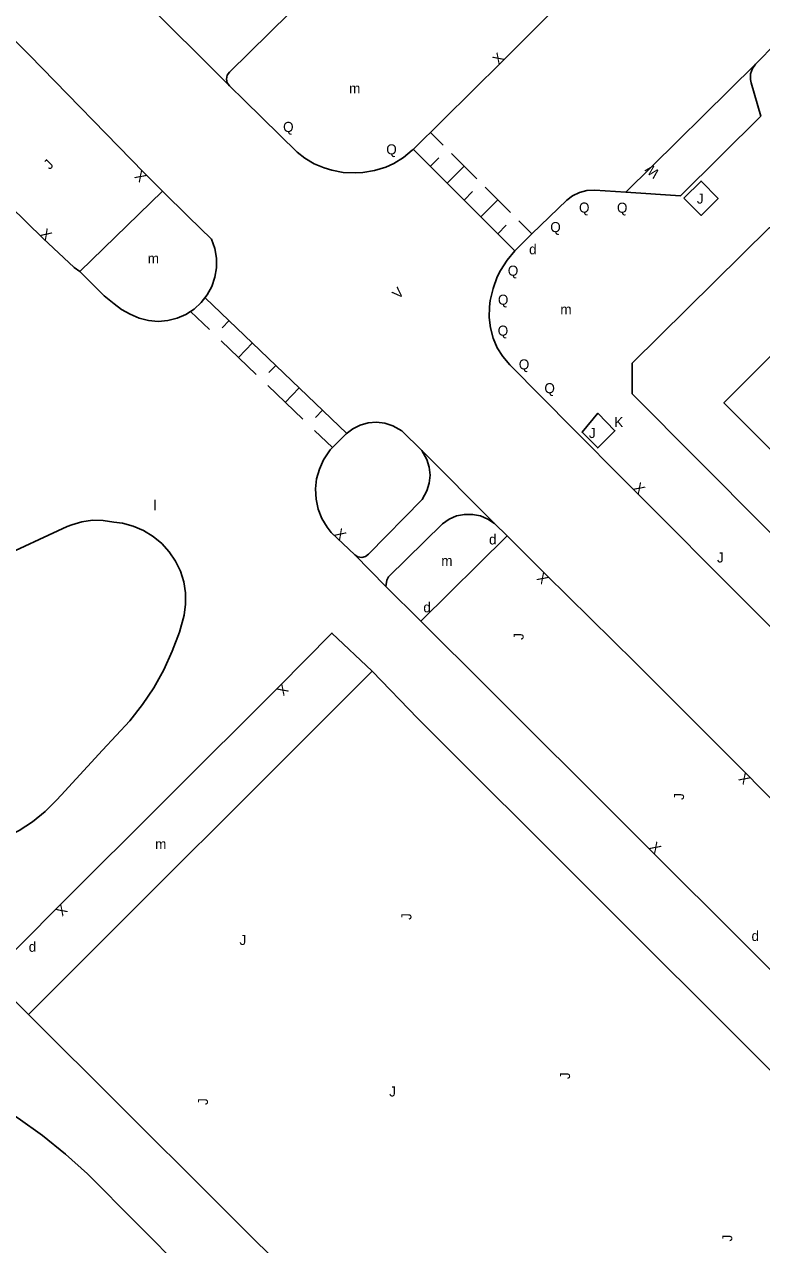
# Model space of a CAD drawing. Extents: x 134999 to 136502, y 457398 to 459002.
# Drawn here: x 135837.4 to 135874, y 458828 to 458888.5 of the extents above; entities that cross this region are included whole.
import ezdxf

# ---------------------------------------------------------------- set-up
doc = ezdxf.new("R2010")
doc.units = 0
for name, color, linetype in [('RI_DGTB_29', 7, 'Continuous'), ('RI_DGTB_3', 7, 'Continuous'), ('RI_DGTB_30', 7, 'Continuous'), ('RI_DGTB_31', 7, 'Continuous'), ('RI_DGTB_43', 7, 'Continuous'), ('RI_DGTB_53', 7, 'Continuous'), ('RI_DGTB_54', 7, 'Continuous')]:
    doc.layers.add(name, color=color, linetype=linetype)

msp = doc.modelspace()

# ---------------------------------------------------------------- linework, layer by layer
at = {"layer": 'RI_DGTB_3'}
msp.add_lwpolyline([(135897.659, 458880.031), (135879.741, 458862.13), (135872.09, 458869.759), (135877.637, 458875.307)], dxfattribs=at)
at = {"layer": 'RI_DGTB_31'}
for p, q in [((135857.558, 458883.16), (135858.184, 458882.534)), ((135856.715, 458882.317), (135861.72, 458877.311)), ((135857.549, 458881.483), (135857.971, 458881.904)), ((135858.601, 458882.117), (135859.852, 458880.866)), ((135858.383, 458880.649), (135859.226, 458881.491)), ((135860.269, 458880.448), (135861.52, 458879.197)), ((135859.218, 458879.814), (135859.639, 458880.236)), ((135860.052, 458878.98), (135860.895, 458879.823)), ((135860.886, 458878.146), (135861.307, 458878.567)), ((135861.937, 458878.78), (135862.563, 458878.154)), ((135853.41, 458868.244), (135846.402, 458874.974)), ((135846.604, 458873.393), (135845.677, 458874.283)), ((135847.585, 458873.837), (135847.239, 458873.477)), ((135848.916, 458871.173), (135847.182, 458872.838)), ((135848.741, 458872.727), (135848.049, 458872.006)), ((135849.897, 458871.617), (135849.551, 458871.256)), ((135851.229, 458868.952), (135849.494, 458870.618)), ((135851.054, 458870.506), (135850.362, 458869.784)), ((135852.211, 458869.395), (135851.864, 458869.035)), ((135852.698, 458867.541), (135851.806, 458868.397)), ((135865.316, 458868.055), (135865.246, 458868.125))]:
    msp.add_line(p, q, dxfattribs=at)
for points in [[(135870.102, 458879.909), (135870.966, 458880.75), (135871.808, 458879.889), (135870.96, 458879.051), (135870.102, 458879.909)], [(135865.316, 458868.055), (135865.844, 458867.526), (135866.693, 458868.377), (135865.848, 458869.242), (135865.068, 458868.303), (135865.246, 458868.125)]]:
    msp.add_lwpolyline(points, dxfattribs=at)
at = {"layer": 'RI_DGTB_53'}
for p, q in [((135874.706, 458887.609), (135873.661, 458886.557)), ((135867.24, 458880.211), (135873.661, 458886.557)), ((135856.696, 458882.319), (135856.651, 458882.282)), ((135856.138, 458868.374), (135857.131, 458867.392)), ((135864.644, 458868.458), (135864.926, 458868.172)), ((135864.926, 458868.172), (135865.644, 458867.446)), ((135865.644, 458867.446), (135866.167, 458866.917)), ((135857.141, 458864.971), (135854.491, 458862.259)), ((135839.56, 458863.625), (135835.851, 458861.915)), ((135855.483, 458861.134), (135858.147, 458863.768)), ((135857.077, 458858.932), (135861.358, 458863.165)), ((135854.664, 458856.454), (135837.643, 458839.429)), ((135846.188, 458825.88), (135840.566, 458831.538))]:
    msp.add_line(p, q, dxfattribs=at)
for points in [[(135867.765, 458893.346), (135861.105, 458886.678), (135856.696, 458882.319)], [(135850.217, 458889.863), (135850.603, 458889.481), (135850.668, 458889.349), (135850.657, 458889.202), (135850.571, 458889.083), (135847.601, 458886.161), (135847.486, 458885.999), (135847.448, 458885.811), (135847.49, 458885.624), (135847.604, 458885.47)], [(135837.688, 458886.999), (135843.353, 458881.179), (135844.284, 458880.259)], [(135873.661, 458886.557), (135873.503, 458886.331), (135873.417, 458886.069), (135873.409, 458885.793), (135873.444, 458885.625), (135873.922, 458883.979), (135869.938, 458880.02), (135867.24, 458880.211)], [(135840.181, 458876.267), (135839.913, 458876.464), (135838.367, 458877.914), (135830.113, 458885.991)], [(135847.604, 458885.47), (135848.339, 458884.746)], [(135848.339, 458884.746), (135850.954, 458882.195), (135851.332, 458881.886), (135851.792, 458881.609), (135852.287, 458881.404), (135852.663, 458881.29), (135853.238, 458881.186), (135853.822, 458881.161), (135854.212, 458881.179), (135854.785, 458881.271), (135855.34, 458881.441)], [(135855.34, 458881.441), (135855.736, 458881.622), (135856.217, 458881.92), (135856.651, 458882.282)], [(135840.181, 458876.267), (135844.284, 458880.259)], [(135844.284, 458880.259), (135845.57, 458878.989), (135846.707, 458877.867)], [(135867.24, 458880.211), (135865.692, 458880.309), (135865.307, 458880.292), (135864.933, 458880.195), (135864.587, 458880.024), (135864.309, 458879.809), (135862.576, 458878.141), (135861.741, 458877.29)], [(135846.707, 458877.867), (135846.868, 458877.412), (135846.95, 458876.94), (135846.953, 458876.46), (135846.877, 458875.986), (135846.723, 458875.532), (135846.495, 458875.11)], [(135861.026, 458876.325), (135861.352, 458876.831), (135861.741, 458877.29)], [(135841.393, 458875.071), (135840.181, 458876.267)], [(135864.644, 458868.458), (135861.489, 458871.651), (135861.138, 458872.055), (135860.864, 458872.493), (135860.661, 458872.969), (135860.524, 458873.472), (135860.464, 458873.995), (135860.483, 458874.52), (135860.522, 458874.834), (135860.656, 458875.434), (135860.867, 458876.01), (135861.026, 458876.325)], [(135845.67, 458874.29), (135845.446, 458874.144), (135845.006, 458873.953), (135844.54, 458873.837), (135844.062, 458873.8), (135843.584, 458873.843), (135843.12, 458873.964), (135842.683, 458874.161), (135842.251, 458874.38), (135841.892, 458874.661), (135841.393, 458875.071)], [(135846.495, 458875.11), (135846.201, 458874.731), (135845.848, 458874.406), (135845.67, 458874.29)], [(135853.382, 458868.217), (135853.708, 458868.47), (135854.077, 458868.654)], [(135854.077, 458868.654), (135854.475, 458868.764), (135854.887, 458868.796), (135855.297, 458868.748), (135855.69, 458868.621), (135856.138, 458868.374)], [(135852.699, 458867.54), (135853.382, 458868.218)], [(135852.641, 458863.339), (135852.433, 458863.593), (135852.179, 458864.028), (135851.997, 458864.497), (135851.892, 458864.99), (135851.866, 458865.492), (135851.919, 458865.993), (135852.052, 458866.479), (135852.259, 458866.937), (135852.58, 458867.423)], [(135852.58, 458867.423), (135852.699, 458867.54)], [(135857.131, 458867.392), (135857.381, 458866.943), (135857.499, 458866.567), (135857.539, 458866.174), (135857.499, 458865.782), (135857.381, 458865.405), (135857.141, 458864.971)], [(135866.167, 458866.917), (135867.741, 458865.329), (135873.143, 458859.917)], [(135858.147, 458863.768), (135858.48, 458863.996), (135858.849, 458864.152), (135859.242, 458864.232), (135859.642, 458864.232), (135860.035, 458864.153), (135860.404, 458863.998), (135860.735, 458863.772)], [(135841.875, 458863.849), (135841.35, 458863.935), (135840.819, 458863.942), (135840.292, 458863.869), (135839.783, 458863.718), (135839.56, 458863.625)], [(135845.356, 458859.229), (135845.428, 458859.78), (135845.42, 458860.335), (135845.333, 458860.883), (135845.168, 458861.413), (135844.928, 458861.914), (135844.619, 458862.375), (135844.248, 458862.787), (135843.82, 458863.141), (135843.347, 458863.431), (135842.836, 458863.649), (135842.3, 458863.792), (135841.875, 458863.849)], [(135860.735, 458863.772), (135861.358, 458863.165)], [(135853.806, 458862.22), (135852.641, 458863.339)], [(135861.358, 458863.165), (135863.268, 458861.251), (135867.695, 458856.88)], [(135854.491, 458862.259), (135854.343, 458862.142), (135854.156, 458862.092), (135853.965, 458862.12), (135853.806, 458862.22)], [(135855.352, 458860.658), (135855.389, 458860.976), (135855.483, 458861.134)], [(135857.077, 458858.932), (135855.352, 458860.658)], [(135842.663, 458854.002), (135843.29, 458854.797), (135843.852, 458855.639), (135844.346, 458856.522), (135844.768, 458857.441), (135845.117, 458858.391), (135845.356, 458859.229)], [(135860.416, 458855.616), (135857.077, 458858.932)], [(135854.664, 458856.454), (135852.679, 458858.346), (135850.045, 458855.683), (135839.097, 458844.754), (135835.712, 458841.36), (135837.643, 458839.429)], [(135856.938, 458854.117), (135854.664, 458856.454)], [(135860.416, 458855.616), (135894.811, 458821.281), (135908.011, 458808.171), (135922.121, 458793.931), (135935.261, 458780.841), (135961.511, 458754.551), (135971.612, 458744.375), (135977.024, 458739.16)], [(135839.257, 458850.311), (135841.308, 458852.534), (135842.663, 458854.002)], [(135856.938, 458854.117), (135899.861, 458811.221), (135919.621, 458791.421), (135922.716, 458788.122), (135923.091, 458787.681), (135923.918, 458786.601), (135924.691, 458785.481), (135931.271, 458775.741), (135932.28, 458774.198), (135933.341, 458772.691), (135934.331, 458771.396), (135935.371, 458770.141), (135936.372, 458769.023), (135937.421, 458767.951), (135966.318, 458738.936), (135972.837, 458732.498)], [(135833.374, 458847.474), (135834.17, 458847.536), (135834.955, 458847.677), (135835.723, 458847.895), (135836.465, 458848.19), (135837.174, 458848.557), (135837.842, 458848.993), (135838.464, 458849.494), (135839.032, 458850.055), (135839.257, 458850.311)], [(135837.643, 458839.429), (135851.501, 458825.621), (135869.561, 458807.511), (135870.234, 458806.823), (135870.882, 458806.112), (135872.121, 458804.641), (135872.968, 458803.544), (135873.37, 458802.98), (135873.751, 458802.401), (135874.214, 458801.638)], [(135840.566, 458831.538), (135839.474, 458832.518), (135838.331, 458833.436), (135837.14, 458834.291), (135835.903, 458835.079), (135834.626, 458835.799), (135834.422, 458835.906)]]:
    msp.add_lwpolyline(points, dxfattribs=at)
at = {"layer": 'RI_DGTB_54'}
for p, q in [((135812.798, 458920.234), (135847.604, 458885.47)), ((135857.131, 458867.392), (135860.735, 458863.772)), ((135853.806, 458862.22), (135855.352, 458860.658))]:
    msp.add_line(p, q, dxfattribs=at)
for points in [[(135837.688, 458886.999), (135819.593, 458905.103), (135797.762, 458926.889), (135773.084, 458951.567), (135760.232, 458964.443)], [(135884.708, 458860.984), (135884.594, 458861.091), (135880.664, 458857.027), (135867.551, 458870.2), (135867.553, 458871.725), (135874.353, 458878.452), (135877.637, 458875.307)], [(135881.277, 458851.711), (135875.325, 458857.726), (135873.143, 458859.917)], [(135930.751, 458793.717), (135928.899, 458795.707), (135924.064, 458800.506), (135891.103, 458833.435), (135867.695, 458856.88)]]:
    msp.add_lwpolyline(points, dxfattribs=at)

# ---------------------------------------------------------------- texts
at = {"layer": 'RI_DGTB_29'}
for p in [(135862.443, 458877.124), (135860.458, 458862.74), (135857.203, 458859.374), (135837.657, 458842.544)]:
    msp.add_text('d', height=0.5, dxfattribs=at).set_placement(p)
msp.add_text('d', height=0.5, rotation=359.99973, dxfattribs=at).set_placement((135873.461, 458843.082))
at = {"layer": 'RI_DGTB_30'}
for s, rotation, p in [('X', 45.03485, (135860.928, 458886.501)), ('X', 134.73173, (135843.529, 458881.001)), ('W', 135.56234, (135868.951, 458881.197)), ('X', 316.84787, (135838.185, 458878.085)), ('V', 45.92088, (135855.972, 458874.873)), ('X', 314.76757, (135867.565, 458865.506)), ('X', 316.1526, (135852.761, 458863.224)), ('X', 134.94548, (135863.445, 458861.074)), ('X', 225.31789, (135850.221, 458855.861)), ('X', 134.94641, (135873.437, 458851.14)), ('X', 315.03055, (135868.376, 458847.699)), ('X', 224.94812, (135839.274, 458844.931))]:
    msp.add_text(s, height=0.5, rotation=rotation, dxfattribs=at).set_placement(p)
msp.add_text('K', height=0.5, dxfattribs=at).set_placement((135866.663, 458868.555))
at = {"layer": 'RI_DGTB_31'}
for s, p in [('Q', (135850.256, 458883.189)), ('Q', (135855.367, 458882.076)), ('J', (135870.752, 458879.638)), ('Q', (135864.915, 458879.19)), ('Q', (135866.795, 458879.183)), ('Q', (135863.491, 458878.223)), ('Q', (135861.387, 458876.062)), ('Q', (135860.897, 458874.623)), ('Q', (135860.888, 458873.089)), ('Q', (135861.932, 458871.417)), ('Q', (135863.2, 458870.237)), ('J', (135865.406, 458868.015)), ('J', (135871.751, 458861.845)), ('J', (135848.097, 458842.884))]:
    msp.add_text(s, height=0.5, dxfattribs=at).set_placement(p)
for rotation, p in [(45.92088, (135838.696, 458881.293)), (90, (135862.173, 458858.009)), (90, (135870.119, 458850.075)), (90, (135856.615, 458844.123)), (90, (135864.472, 458836.233)), (359.99973, (135855.511, 458835.372)), (90, (135846.535, 458834.953)), (90, (135872.508, 458828.186))]:
    msp.add_text('J', height=0.5, rotation=rotation, dxfattribs=at).set_placement(p)
at = {"layer": 'RI_DGTB_43'}
for s, p in [('m', (135853.526, 458885.102)), ('m', (135843.552, 458876.672)), ('m', (135863.99, 458874.146)), ('l', (135843.835, 458864.427)), ('m', (135858.091, 458861.679)), ('m', (135843.918, 458847.636))]:
    msp.add_text(s, height=0.5, dxfattribs=at).set_placement(p)

doc.saveas('drawing.dxf')
